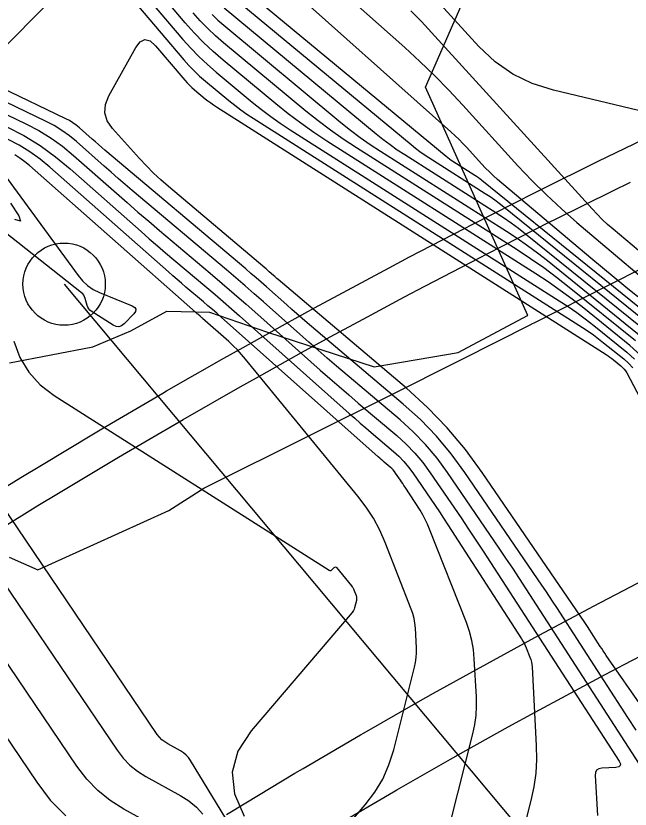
# Model space of a CAD drawing. Extents: x 1354696 to 1366163, y 660729 to 670380.
# Drawn here: x 1361318.7 to 1361356.03, y 664761.92 to 664810.15 of the extents above; entities that cross this region are included whole.
import ezdxf

# ---------------------------------------------------------------- set-up
doc = ezdxf.new("R2010")
doc.units = 0
for name, color, linetype in [('R_Contours', 7, 'Continuous'), ('R_Detour', 7, 'Continuous'), ('R_Erosion', 7, 'Continuous'), ('R_Fin Surface', 7, 'Continuous'), ('R_Horz Alg', 7, 'Continuous'), ('R_Water', 7, 'Continuous')]:
    doc.layers.add(name, color=color, linetype=linetype)

msp = doc.modelspace()

# ---------------------------------------------------------------- linework, layer by layer
at = {"layer": 'R_Contours'}
for points in [[(1361317.445, 664807.676), (1361323.29, 664813.64)], [(1361323.607, 664813.728), (1361328.906, 664807.484), (1361329.212, 664807.139), (1361329.532, 664806.809), (1361329.866, 664806.492), (1361330.214, 664806.19), (1361331.635, 664805.011), (1361331.995, 664804.722), (1361332.363, 664804.445), (1361332.74, 664804.18), (1361333.125, 664803.926), (1361353.141, 664791.2), (1361353.47, 664790.984), (1361353.794, 664790.759), (1361354.11, 664790.524), (1361354.42, 664790.281), (1361355.648, 664789.29), (1361355.939, 664789.029), (1361356.2, 664788.743)], [(1361380.114, 664781.63), (1361376.402, 664784.159), (1361375.806, 664784.642), (1361375.318, 664785.203), (1361374.939, 664785.842), (1361374.669, 664786.56), (1361371.174, 664798.81), (1361370.708, 664799.928), (1361370.015, 664800.805), (1361369.097, 664801.441), (1361367.952, 664801.836), (1361362.92, 664802.935), (1361361.663, 664803.213), (1361360.407, 664803.496), (1361359.153, 664803.785), (1361357.899, 664804.079), (1361351.372, 664805.627), (1361350.084, 664806.032), (1361348.9, 664806.612), (1361347.818, 664807.368), (1361346.84, 664808.298), (1361341.738, 664813.906)], [(1361325.117, 664813.123), (1361328.852, 664808.722), (1361329.324, 664808.19), (1361329.818, 664807.68), (1361330.333, 664807.192), (1361330.871, 664806.726), (1361333.063, 664804.907), (1361333.618, 664804.461), (1361334.186, 664804.034), (1361334.767, 664803.624), (1361335.362, 664803.233), (1361351.716, 664792.835), (1361352.256, 664792.481), (1361352.786, 664792.111), (1361353.305, 664791.727), (1361353.813, 664791.328), (1361355.825, 664789.703), (1361356.303, 664789.276)], [(1361331.401, 664812.769), (1361344.845, 664801.616), (1361344.945, 664801.535), (1361345.048, 664801.458), (1361345.153, 664801.384), (1361345.261, 664801.313), (1361346.586, 664800.47), (1361346.697, 664800.398), (1361346.806, 664800.322), (1361346.912, 664800.243), (1361347.017, 664800.161), (1361359.867, 664789.781)], [(1361356.667, 664789.523), (1361356.003, 664790.117), (1361353.206, 664792.376), (1361352.499, 664792.93), (1361351.778, 664793.464), (1361351.042, 664793.977), (1361350.291, 664794.47), (1361337.599, 664802.54), (1361336.795, 664803.069), (1361336.009, 664803.622), (1361335.241, 664804.2), (1361334.491, 664804.803), (1361331.3, 664807.451), (1361330.685, 664807.984), (1361330.095, 664808.542), (1361329.53, 664809.126), (1361328.99, 664809.734), (1361326.628, 664812.518)], [(1361356.494, 664793.064), (1361355.774, 664793.648), (1361355.057, 664794.237), (1361354.344, 664794.829), (1361353.634, 664795.426), (1361347.973, 664800.212), (1361347.719, 664800.434), (1361347.473, 664800.663), (1361347.235, 664800.901), (1361347.004, 664801.147), (1361346.096, 664802.144), (1361345.866, 664802.391), (1361345.629, 664802.631), (1361345.387, 664802.865), (1361345.139, 664803.093), (1361334.536, 664812.575)], [(1361337.539, 664812.512), (1361342.333, 664808.224), (1361343.25, 664807.383), (1361344.143, 664806.52), (1361345.014, 664805.633), (1361345.863, 664804.725), (1361349.212, 664801.044), (1361350.063, 664800.138), (1361350.942, 664799.262), (1361351.85, 664798.415), (1361352.786, 664797.597), (1361358.93, 664792.404)], [(1361358.989, 664789.933), (1361348.345, 664798.531), (1361348.075, 664798.743), (1361347.798, 664798.948), (1361347.516, 664799.144), (1361347.228, 664799.333), (1361343.793, 664801.517), (1361343.514, 664801.701), (1361343.242, 664801.893), (1361342.975, 664802.093), (1361342.715, 664802.302), (1361331.381, 664811.706)], [(1361356.355, 664790.39), (1361352.331, 664793.64), (1361351.561, 664794.244), (1361350.776, 664794.825), (1361349.974, 664795.384), (1361349.156, 664795.92), (1361339.391, 664802.129), (1361338.598, 664802.651), (1361337.823, 664803.197), (1361337.065, 664803.767), (1361336.325, 664804.362), (1361331.32, 664808.515), (1361330.828, 664808.941), (1361330.356, 664809.388), (1361329.904, 664809.855), (1361329.472, 664810.342)], [(1361330.617, 664810.234), (1361330.971, 664809.898), (1361331.34, 664809.578), (1361338.455, 664803.675), (1361339.035, 664803.209), (1361339.629, 664802.762), (1361340.237, 664802.334), (1361340.858, 664801.925), (1361348.514, 664797.058), (1361349.155, 664796.637), (1361349.783, 664796.199), (1361350.399, 664795.744), (1361351.002, 664795.27), (1361357.233, 664790.238)], [(1361331.361, 664810.642), (1361340.585, 664802.989), (1361341.005, 664802.651), (1361341.435, 664802.327), (1361341.876, 664802.017), (1361342.326, 664801.721), (1361347.871, 664798.195), (1361348.335, 664797.891), (1361348.791, 664797.573), (1361349.237, 664797.243), (1361349.674, 664796.9), (1361358.111, 664790.085)], [(1361378.422, 664780.804), (1361375.746, 664782.637), (1361375.077, 664783.095), (1361374.408, 664783.552), (1361373.738, 664784.01), (1361373.068, 664784.466), (1361357.616, 664794.995), (1361357.555, 664795.037), (1361357.495, 664795.081), (1361357.437, 664795.126), (1361357.379, 664795.173), (1361357.152, 664795.363), (1361357.095, 664795.41), (1361357.038, 664795.458), (1361356.981, 664795.505), (1361356.925, 664795.553), (1361354.995, 664797.184), (1361354.66, 664797.477), (1361354.335, 664797.781), (1361354.019, 664798.095), (1361353.714, 664798.419), (1361343.964, 664809.136), (1361343.341, 664809.803), (1361342.702, 664810.453)], [(1361359.16, 664760.696), (1361349.704, 664775.325), (1361349.3, 664775.946), (1361348.892, 664776.565), (1361348.48, 664777.181), (1361348.064, 664777.795), (1361344.935, 664782.379), (1361344.294, 664783.255), (1361343.598, 664784.081), (1361342.849, 664784.859), (1361342.045, 664785.588), (1361338.187, 664788.857), (1361337.624, 664789.337), (1361337.064, 664789.82), (1361336.507, 664790.307), (1361335.953, 664790.797), (1361333.742, 664792.763), (1361333.188, 664793.253), (1361332.63, 664793.739), (1361332.07, 664794.222), (1361331.506, 664794.701), (1361325.77, 664799.544), (1361325.342, 664799.908), (1361324.915, 664800.274), (1361324.491, 664800.643), (1361324.068, 664801.015), (1361322.383, 664802.505), (1361321.951, 664802.861), (1361321.498, 664803.186), (1361321.023, 664803.478), (1361320.527, 664803.738), (1361308.869, 664809.356)], [(1361356.868, 664767.982), (1361354.582, 664771.27), (1361354.488, 664771.406), (1361354.396, 664771.543), (1361354.305, 664771.68), (1361354.215, 664771.818), (1361353.439, 664773.018), (1361353.399, 664773.08), (1361353.359, 664773.141), (1361353.318, 664773.202), (1361353.277, 664773.262), (1361347.044, 664782.396), (1361346.022, 664783.79), (1361344.914, 664785.107), (1361343.72, 664786.346), (1361342.439, 664787.507), (1361334.63, 664794.126), (1361334.563, 664794.183), (1361334.496, 664794.24), (1361334.429, 664794.299), (1361334.363, 664794.357), (1361334.099, 664794.592), (1361334.033, 664794.65), (1361333.967, 664794.708), (1361333.9, 664794.766), (1361333.833, 664794.823), (1361327.968, 664799.774), (1361327.506, 664800.178), (1361327.059, 664800.598), (1361326.626, 664801.032), (1361326.208, 664801.481), (1361324.566, 664803.31), (1361324.245, 664803.777), (1361324.101, 664804.264), (1361324.134, 664804.77), (1361324.346, 664805.296), (1361325.984, 664808.223), (1361326.253, 664808.575), (1361326.542, 664808.712), (1361326.852, 664808.633), (1361327.183, 664808.339), (1361328.959, 664806.246), (1361329.099, 664806.088), (1361329.245, 664805.937), (1361329.398, 664805.793), (1361329.557, 664805.655), (1361330.207, 664805.116), (1361330.371, 664804.984), (1361330.54, 664804.857), (1361330.712, 664804.736), (1361330.888, 664804.62), (1361354.566, 664789.565), (1361354.685, 664789.487), (1361354.801, 664789.406), (1361354.916, 664789.321), (1361355.027, 664789.233), (1361355.47, 664788.876), (1361355.575, 664788.782), (1361355.669, 664788.679), (1361355.752, 664788.567), (1361355.824, 664788.445), (1361362.476, 664775.824)], [(1361310.312, 664807.924), (1361319.332, 664803.577), (1361320.098, 664803.176), (1361320.831, 664802.724), (1361321.531, 664802.223), (1361322.199, 664801.672), (1361324.802, 664799.371), (1361325.454, 664798.797), (1361326.11, 664798.227), (1361326.769, 664797.661), (1361327.431, 664797.099), (1361330.504, 664794.504), (1361331.236, 664793.882), (1361331.963, 664793.256), (1361332.687, 664792.625), (1361333.406, 664791.989), (1361337.195, 664788.619), (1361337.769, 664788.112), (1361338.346, 664787.608), (1361338.926, 664787.107), (1361339.509, 664786.61), (1361341.848, 664784.628), (1361342.413, 664784.115), (1361342.941, 664783.568), (1361343.43, 664782.987), (1361343.881, 664782.371), (1361345.756, 664779.623), (1361346.211, 664778.952), (1361346.661, 664778.279), (1361347.107, 664777.603), (1361347.549, 664776.924), (1361355.361, 664764.838), (1361355.436, 664764.68), (1361355.428, 664764.563), (1361355.338, 664764.489), (1361355.165, 664764.458), (1361354.31, 664764.415), (1361354.124, 664764.379), (1361353.995, 664764.293), (1361353.922, 664764.155), (1361353.905, 664763.967), (1361354.038, 664761.528)], [(1361356.391, 664766.723), (1361355.889, 664767.492), (1361351.572, 664774.172), (1361351.349, 664774.513), (1361351.125, 664774.853), (1361350.899, 664775.191), (1361350.67, 664775.528), (1361345.989, 664782.387), (1361345.158, 664783.522), (1361344.256, 664784.594), (1361343.284, 664785.602), (1361342.242, 664786.547), (1361336.408, 664791.491), (1361336.093, 664791.76), (1361335.78, 664792.03), (1361335.468, 664792.303), (1361335.158, 664792.577), (1361333.921, 664793.678), (1361333.611, 664793.952), (1361333.299, 664794.224), (1361332.985, 664794.494), (1361332.669, 664794.762), (1361324.11, 664801.989), (1361323.914, 664802.155), (1361323.72, 664802.322), (1361323.527, 664802.49), (1361323.335, 664802.659), (1361322.567, 664803.337), (1361322.37, 664803.5), (1361322.164, 664803.647), (1361321.948, 664803.781), (1361321.722, 664803.899), (1361317.773, 664805.802)], [(1361316.715, 664802.238), (1361322.474, 664794.362), (1361322.746, 664794.037), (1361323.055, 664793.758), (1361323.399, 664793.524), (1361323.779, 664793.337), (1361325.772, 664792.512), (1361325.926, 664792.421), (1361325.994, 664792.312), (1361325.975, 664792.186), (1361325.87, 664792.041), (1361325.275, 664791.428), (1361325.122, 664791.308), (1361324.962, 664791.255), (1361324.793, 664791.269), (1361324.617, 664791.35), (1361323.28, 664792.199), (1361323.193, 664792.265), (1361323.123, 664792.343), (1361323.069, 664792.433), (1361323.031, 664792.534), (1361322.911, 664792.965), (1361322.874, 664793.068), (1361322.822, 664793.161), (1361322.756, 664793.245), (1361322.675, 664793.319), (1361308.648, 664804.406)], [(1361318.154, 664803.408), (1361319.182, 664802.869), (1361320.165, 664802.263), (1361321.105, 664801.591), (1361322, 664800.852), (1361326.313, 664797.039), (1361326.806, 664796.606), (1361327.301, 664796.175), (1361327.799, 664795.748), (1361328.299, 664795.323), (1361330.304, 664793.631), (1361330.803, 664793.206), (1361331.3, 664792.778), (1361331.795, 664792.347), (1361332.286, 664791.912), (1361338.959, 664785.977), (1361339.291, 664785.683), (1361339.625, 664785.392), (1361339.961, 664785.102), (1361340.298, 664784.814), (1361341.651, 664783.668), (1361341.978, 664783.372), (1361342.283, 664783.055), (1361342.566, 664782.719), (1361342.827, 664782.363), (1361343.911, 664780.773), (1361344.174, 664780.385), (1361344.435, 664779.996), (1361344.693, 664779.605), (1361344.948, 664779.212), (1361349.435, 664772.271), (1361349.514, 664772.141), (1361349.588, 664772.007), (1361349.654, 664771.869), (1361349.713, 664771.728), (1361349.938, 664771.157), (1361349.988, 664771.013), (1361350.026, 664770.866), (1361350.052, 664770.717), (1361350.067, 664770.565), (1361350.327, 664765.787), (1361350.341, 664764.943), (1361350.292, 664764.104), (1361350.179, 664763.272), (1361350.003, 664762.446), (1361346.768, 664749.652)], [(1361343.305, 664753.995), (1361346.466, 664766.497), (1361346.585, 664767.056), (1361346.662, 664767.619), (1361346.695, 664768.187), (1361346.685, 664768.758), (1361346.56, 664771.053), (1361346.507, 664771.622), (1361346.409, 664772.181), (1361346.265, 664772.73), (1361346.078, 664773.27), (1361343.845, 664778.949), (1361343.72, 664779.245), (1361343.581, 664779.534), (1361343.427, 664779.815), (1361343.259, 664780.09), (1361342.348, 664781.5), (1361342.278, 664781.607), (1361342.208, 664781.713), (1361342.138, 664781.818), (1361342.066, 664781.923), (1361341.772, 664782.354), (1361341.702, 664782.451), (1361341.625, 664782.542), (1361341.542, 664782.628), (1361341.453, 664782.708), (1361341.087, 664783.019), (1361340.995, 664783.097), (1361340.904, 664783.176), (1361340.814, 664783.255), (1361340.724, 664783.334), (1361331.167, 664791.835), (1361330.903, 664792.068), (1361330.638, 664792.3), (1361330.371, 664792.529), (1361330.103, 664792.757), (1361329.027, 664793.665), (1361328.759, 664793.893), (1361328.492, 664794.123), (1361328.226, 664794.354), (1361327.962, 664794.586), (1361320.764, 664800.95), (1361320.172, 664801.438), (1361319.552, 664801.882), (1361318.903, 664802.282), (1361318.224, 664802.638)], [(1361337.364, 664759.174), (1361339.933, 664762.183), (1361340.511, 664762.942), (1361340.991, 664763.751), (1361341.373, 664764.61), (1361341.658, 664765.52), (1361342.929, 664770.547), (1361342.992, 664770.84), (1361343.032, 664771.134), (1361343.049, 664771.431), (1361343.044, 664771.729), (1361342.979, 664772.929), (1361342.951, 664773.226), (1361342.899, 664773.519), (1361342.824, 664773.806), (1361342.726, 664774.088), (1361341.136, 664778.132), (1361340.807, 664778.883), (1361340.423, 664779.602), (1361339.983, 664780.288), (1361339.488, 664780.942), (1361332.652, 664789.286), (1361332.413, 664789.566), (1361332.163, 664789.837), (1361331.902, 664790.098), (1361331.632, 664790.348), (1361330.047, 664791.758), (1361330.011, 664791.79), (1361329.975, 664791.821), (1361329.938, 664791.853), (1361329.902, 664791.884), (1361329.755, 664792.008), (1361329.718, 664792.039), (1361329.682, 664792.07), (1361329.646, 664792.102), (1361329.61, 664792.133), (1361319.527, 664801.048), (1361319.24, 664801.285), (1361318.939, 664801.5), (1361318.623, 664801.695)], [(1361318.368, 664798.757), (1361318.876, 664797.993), (1361318.967, 664797.662), (1361318.64, 664797.765)], [(1361318.563, 664790.379), (1361318.94, 664789.373), (1361319.476, 664788.484), (1361320.171, 664787.713), (1361321.026, 664787.061), (1361337.743, 664776.444), (1361337.786, 664776.424), (1361337.827, 664776.42), (1361337.866, 664776.433), (1361337.904, 664776.463), (1361338.049, 664776.613), (1361338.085, 664776.641), (1361338.12, 664776.649), (1361338.155, 664776.638), (1361338.188, 664776.607), (1361339.093, 664775.502), (1361339.136, 664775.445), (1361339.175, 664775.386), (1361339.208, 664775.323), (1361339.237, 664775.258), (1361339.375, 664774.906), (1361339.383, 664774.881), (1361339.39, 664774.856), (1361339.394, 664774.831), (1361339.397, 664774.805), (1361339.403, 664774.701), (1361339.403, 664774.675), (1361339.402, 664774.649), (1361339.398, 664774.623), (1361339.393, 664774.598), (1361339.282, 664774.161), (1361339.257, 664774.081), (1361339.224, 664774.007), (1361339.182, 664773.936), (1361339.132, 664773.87), (1361332.989, 664766.674), (1361332.182, 664765.435), (1361331.843, 664764.158), (1361331.974, 664762.843), (1361332.574, 664761.491)], [(1361341.002, 664745.674), (1361329.318, 664764.872), (1361329.193, 664765.05), (1361329.049, 664765.208), (1361328.885, 664765.346), (1361328.701, 664765.462), (1361327.927, 664765.889), (1361327.743, 664766.005), (1361327.575, 664766.14), (1361327.425, 664766.294), (1361327.293, 664766.468), (1361315.311, 664784.152)], [(1361315.785, 664778.874), (1361324.849, 664765.496), (1361325.213, 664765.02), (1361325.624, 664764.597), (1361326.083, 664764.226), (1361326.59, 664763.908), (1361328.713, 664762.738), (1361329.217, 664762.418), (1361329.667, 664762.041), (1361330.062, 664761.608)], [(1361328.725, 664760.015), (1361325.253, 664761.927), (1361324.424, 664762.448), (1361323.673, 664763.054), (1361323, 664763.746), (1361322.405, 664764.524), (1361316.259, 664773.596)], [(1361316.44, 664768.749), (1361319.961, 664763.552), (1361320.787, 664762.472), (1361321.722, 664761.512)]]:
    msp.add_lwpolyline(points, dxfattribs=at)
at = {"layer": 'R_Detour'}
for points in [[(1361316.59, 664780.605), (1361318.987, 664782.079), (1361320.245, 664782.843), (1361323.405, 664784.738), (1361323.922, 664785.045), (1361327.621, 664787.209), (1361327.854, 664787.344), (1361331.342, 664789.337), (1361332.334, 664789.896), (1361335.083, 664791.427), (1361336.844, 664792.394), (1361338.846, 664793.48), (1361341.384, 664794.838), (1361342.628, 664795.495), (1361345.953, 664797.227), (1361346.431, 664797.473), (1361350.252, 664799.412), (1361350.55, 664799.561), (1361354.094, 664801.314), (1361355.175, 664801.84), (1361357.953, 664803.177)], [(1361317.643, 664778.905), (1361320.029, 664780.372), (1361321.281, 664781.132), (1361324.426, 664783.018), (1361324.941, 664783.324), (1361328.623, 664785.478), (1361328.854, 664785.612), (1361332.326, 664787.596), (1361333.313, 664788.152), (1361336.05, 664789.676), (1361337.802, 664790.639), (1361339.795, 664791.72), (1361342.321, 664793.071), (1361343.56, 664793.726), (1361346.869, 664795.449), (1361347.344, 664795.694), (1361351.149, 664797.624), (1361351.445, 664797.773), (1361354.972, 664799.517), (1361356.048, 664800.041)], [(1361338.184, 664760.949), (1361341.642, 664762.973), (1361341.859, 664763.098), (1361345.12, 664764.961), (1361346.047, 664765.484), (1361348.618, 664766.916), (1361350.264, 664767.819), (1361352.135, 664768.835), (1361354.508, 664770.104), (1361355.671, 664770.719), (1361358.779, 664772.338), (1361359.226, 664772.567), (1361362.799, 664774.381), (1361363.077, 664774.52), (1361366.389, 664776.158), (1361367.4, 664776.65), (1361369.998, 664777.899), (1361371.749, 664778.729), (1361373.623, 664779.605), (1361376.123, 664780.755), (1361377.264, 664781.273), (1361377.266, 664781.274), (1361380.52, 664782.728)], [(1361331.487, 664761.591), (1361332.675, 664762.313), (1361335.658, 664764.101), (1361336.147, 664764.391), (1361339.639, 664766.435), (1361339.858, 664766.562), (1361343.152, 664768.444), (1361344.088, 664768.971), (1361346.684, 664770.417), (1361348.347, 664771.33), (1361350.236, 664772.356), (1361352.633, 664773.637), (1361353.808, 664774.258), (1361356.947, 664775.893)]]:
    msp.add_lwpolyline(points, dxfattribs=at)
at = {"layer": 'R_Erosion'}
msp.add_lwpolyline([(1361318.305, 664789.064), (1361323.368, 664790.032), (1361325.677, 664790.996), (1361327.877, 664792.195), (1361330.47, 664792.142), (1361333.98, 664790.922), (1361340.473, 664788.812), (1361345.58, 664789.685), (1361349.801, 664791.927), (1361349.81, 664791.932), (1361343.598, 664805.826), (1361346.269, 664811.948), (1361348.327, 664813.193), (1361348.481, 664813.286), (1361349.969, 664815.851), (1361354.469, 664818.033), (1361359.567, 664818.925), (1361363.381, 664819.593), (1361364.665, 664819.818), (1361369.795, 664820.642), (1361372.543, 664820.827), (1361375.014, 664821.276), (1361377.334, 664821.698), (1361379.925, 664822.572)], dxfattribs=at)
at = {"layer": 'R_Fin Surface'}
msp.add_lwpolyline([(1361318.286, 664777.231), (1361320.026, 664776.477), (1361323.436, 664778.012), (1361327.993, 664780.071), (1361330.118, 664781.431), (1361332.358, 664782.543), (1361334.444, 664783.582), (1361336.834, 664784.774), (1361341.307, 664787.014), (1361345.776, 664789.262), (1361350.038, 664791.415), (1361350.047, 664791.419), (1361350.241, 664791.518), (1361354.705, 664793.778), (1361356.839, 664794.859), (1361356.999, 664794.94), (1361358.615, 664797.228), (1361363.242, 664799.136), (1361368.146, 664800.448), (1361371.813, 664801.43), (1361373.049, 664801.761), (1361377.952, 664803.073), (1361380.473, 664803.747)], dxfattribs=at)
at = {"layer": 'R_Horz Alg'}
msp.add_line((1361321.628, 664793.841), (1361417.685, 664678.976), dxfattribs=at)
msp.add_circle((1361321.628, 664793.841), 2.5, dxfattribs=at)
at = {"layer": 'R_Water'}
msp.add_line((1361321.628, 664793.841), (1361417.685, 664678.976), dxfattribs=at)

doc.saveas('drawing.dxf')
